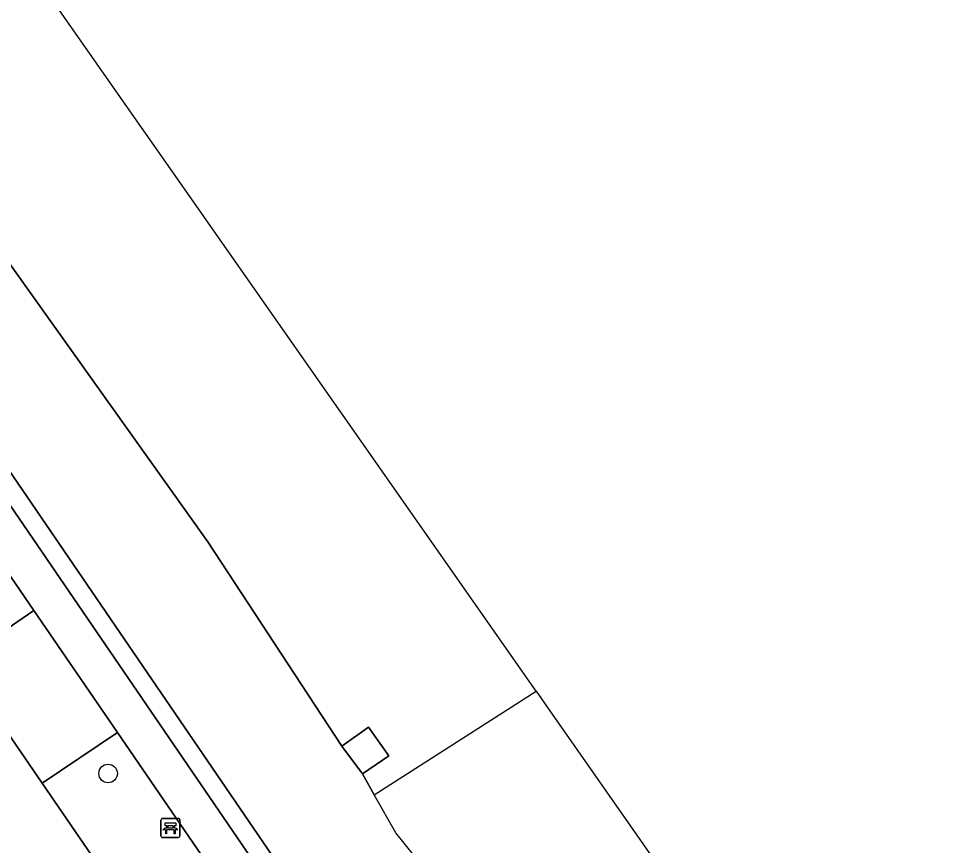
# Model space of a CAD drawing. Extents: x 155275 to 156265, y 382654 to 383635.
# Drawn here: x 156116.33 to 156165.57, y 383303.74 to 383347.38 of the extents above; entities that cross this region are included whole.
import ezdxf

# ---------------------------------------------------------------- set-up
doc = ezdxf.new("R2010")
doc.units = 0
for name, color, linetype in [('IMGEO_Bank', 7, 'Continuous'), ('IMGEO_Berm_groen', 7, 'Continuous'), ('IMGEO_Boom', 7, 'Continuous'), ('IMGEO_Meer_plas_ven_vijver', 7, 'Continuous'), ('IMGEO_Muur', 7, 'Continuous'), ('IMGEO_Oever', 7, 'Continuous'), ('IMGEO_Parkeervlak_gesloten', 7, 'Continuous'), ('IMGEO_Rijbaan_lokaal_gesloten', 7, 'Continuous'), ('IMGEO_Terreindeel_open', 7, 'Continuous'), ('IMGEO_Verkeerseiland_groen', 7, 'Continuous'), ('IMGEO_Voetpad_gesloten', 7, 'Continuous')]:
    doc.layers.add(name, color=color, linetype=linetype)

msp = doc.modelspace()

# ---------------------------------------------------------------- linework, layer by layer
at = {"layer": 'IMGEO_Bank'}
for p, q in [((156123.846, 383304.231), (156123.846, 383305.072)), ((156123.846, 383305.072), (156123.846, 383304.231)), ((156123.921, 383305.156), (156124.762, 383305.156)), ((156124.762, 383305.156), (156123.921, 383305.156)), ((156124.846, 383305.081), (156124.846, 383304.24)), ((156124.846, 383304.24), (156124.846, 383305.081)), ((156124.155, 383304.662), (156124.155, 383304.768)), ((156124.199, 383304.768), (156124.199, 383304.662)), ((156124.487, 383304.774), (156124.205, 383304.774)), ((156124.205, 383304.656), (156124.487, 383304.656)), ((156124.493, 383304.662), (156124.493, 383304.768)), ((156124.537, 383304.768), (156124.537, 383304.662)), ((156124.771, 383304.156), (156123.93, 383304.156)), ((156123.93, 383304.156), (156124.771, 383304.156)), ((156124.543, 383304.554), (156124.15, 383304.554))]:
    msp.add_line(p, q, dxfattribs=at)
for points in [[(156124.093, 383304.554), (156123.951, 383304.554), (156124.063, 383304.656), (156124.149, 383304.656)], [(156124.149, 383304.774), (156124.063, 383304.774), (156124.063, 383304.935), (156124.626, 383304.935), (156124.626, 383304.774), (156124.543, 383304.774)], [(156124.543, 383304.656), (156124.626, 383304.656), (156124.738, 383304.554), (156124.599, 383304.554)], [(156124.143, 383304.547), (156124.143, 383304.34), (156124.1, 383304.34), (156124.1, 383304.547)], [(156124.593, 383304.547), (156124.593, 383304.34), (156124.549, 383304.34), (156124.549, 383304.547)]]:
    msp.add_lwpolyline(points, dxfattribs=at)
for centre, radius, start, end in [((156123.924, 383305.078), 0.0779, 92.4484, 184.2845), ((156123.924, 383305.078), 0.0779, 92.4484, 184.2845), ((156124.768, 383305.078), 0.0779, 2.4484, 94.2845), ((156124.768, 383305.078), 0.0779, 2.4484, 94.2845), ((156124.148, 383304.767), 0.00671, 2.8957, 87.1043), ((156124.148, 383304.663), 0.00671, 272.8957, 357.1043), ((156124.205, 383304.767), 0.00671, 92.8957, 177.1043), ((156124.205, 383304.663), 0.00671, 182.8957, 267.1043), ((156124.487, 383304.767), 0.00671, 2.8957, 87.1043), ((156124.487, 383304.663), 0.00671, 272.8957, 357.1043), ((156124.544, 383304.767), 0.00671, 92.8957, 177.1043), ((156124.544, 383304.663), 0.00671, 182.8957, 267.1043), ((156123.924, 383304.234), 0.0779, 182.4484, 274.2845), ((156123.924, 383304.234), 0.0779, 182.4484, 274.2845), ((156124.093, 383304.547), 0.00671, 2.8957, 87.1043), ((156124.15, 383304.547), 0.00671, 92.8957, 177.1043), ((156124.542, 383304.547), 0.00671, 2.8957, 87.1043), ((156124.599, 383304.547), 0.00671, 92.8957, 177.1043), ((156124.768, 383304.234), 0.0779, 272.4484, 4.2845), ((156124.768, 383304.234), 0.0779, 272.4484, 4.2845)]:
    msp.add_arc(centre, radius, start, end, dxfattribs=at)
at = {"layer": 'IMGEO_Berm_groen'}
msp.add_lwpolyline([(156121.543, 383309.7), (156117.579, 383307.027), (156141.691, 383271.798), (156145.639, 383274.513)], close=True, dxfattribs=at)
at = {"layer": 'IMGEO_Boom'}
msp.add_circle((156121.054, 383307.532), 0.489, dxfattribs=at)
at = {"layer": 'IMGEO_Meer_plas_ven_vijver'}
for points in [[(156143.645, 383311.87), (156112.955, 383355.726), (156112.439, 383354.744), (156110.596, 383352.327)], [(156109.9, 383342.783), (156126.326, 383319.761), (156133.394, 383308.97), (156134.808, 383309.978), (156135.866, 383308.472), (156134.477, 383307.514), (156135.105, 383306.411), (156143.645, 383311.87)]]:
    msp.add_lwpolyline(points, dxfattribs=at)
msp.add_lwpolyline([(156161.002, 383287.066), (156161.063, 383286.97), (156161.109, 383286.913), (156163.486, 383283.516), (156163.054, 383282.706), (156161.985, 383283.017), (156156.864, 383283.898), (156153.157, 383284.533), (156150.904, 383285.516), (156148.897, 383286.376), (156147.586, 383287.646), (156145.918, 383290.09), (156144.39, 383292.321), (156141.575, 383296.8), (156138.788, 383301.222), (156136.246, 383304.404), (156135.105, 383306.411), (156143.645, 383311.87), (156144.368, 383310.837)], close=True, dxfattribs=at)
at = {"layer": 'IMGEO_Muur'}
msp.add_lwpolyline([(156213.078, 383226.427), (156212.414, 383227.28), (156212.248, 383227.492), (156200.064, 383219.14), (156191.278, 383213.118), (156153.356, 383268.61), (156152.723, 383269.535), (156132.635, 383298.93), (156099.467, 383347.465), (156098.904, 383348.288), (156098.192, 383347.667), (156099.062, 383346.28), (156190.977, 383211.774), (156191.067, 383211.642), (156195.213, 383214.484)], close=True, dxfattribs=at)
at = {"layer": 'IMGEO_Oever'}
for points in [[(156111.412, 383357.931), (156102.594, 383350.205), (156099.467, 383347.465), (156132.635, 383298.93), (156134.32, 383297.56), (156134.858, 383297.048), (156143.163, 383286.691), (156145.199, 383284.028), (156146.779, 383282.415), (156146.985, 383282.204), (156148.27, 383281.533), (156149.792, 383281.08), (156151.72, 383280.918), (156153.752, 383280.603), (156155.514, 383280.538), (156157.161, 383280.993), (156158.535, 383281.81), (156159.071, 383281.957), (156159.308, 383282.022), (156160.442, 383281.846), (156162.506, 383281.68), (156162.665, 383281.579), (156163.599, 383280.983), (156163.818, 383280.844)], [(156172.887, 383270.082), (156164.341, 383282.295), (156163.746, 383282.505), (156163.054, 383282.706), (156161.985, 383283.017), (156156.864, 383283.898), (156153.157, 383284.533), (156150.904, 383285.516), (156148.897, 383286.376), (156147.586, 383287.646), (156145.918, 383290.09), (156144.39, 383292.321), (156141.575, 383296.8), (156138.788, 383301.222), (156136.246, 383304.404), (156135.105, 383306.411), (156134.477, 383307.514), (156133.394, 383308.97), (156126.326, 383319.761), (156109.9, 383342.783)]]:
    msp.add_lwpolyline(points, dxfattribs=at)
at = {"layer": 'IMGEO_Parkeervlak_gesloten'}
msp.add_lwpolyline([(156117.13, 383316.138), (156113.181, 383313.43), (156117.579, 383307.027), (156121.543, 383309.7)], close=True, dxfattribs=at)
at = {"layer": 'IMGEO_Rijbaan_lokaal_gesloten'}
msp.add_lwpolyline([(156159.39, 383245.927), (156155.056, 383252.25), (156151.773, 383257.045), (156150.327, 383259.204), (156148.9, 383261.237), (156147.417, 383263.385), (156146.022, 383265.453), (156141.691, 383271.798), (156117.579, 383307.027), (156113.181, 383313.43)], dxfattribs=at)
at = {"layer": 'IMGEO_Terreindeel_open'}
msp.add_lwpolyline([(156134.808, 383309.978), (156133.394, 383308.97), (156134.477, 383307.514), (156135.866, 383308.472)], close=True, dxfattribs=at)
at = {"layer": 'IMGEO_Verkeerseiland_groen'}
msp.add_lwpolyline([(156114.416, 383320.083), (156110.459, 383317.382), (156113.181, 383313.43), (156117.13, 383316.138)], close=True, dxfattribs=at)
at = {"layer": 'IMGEO_Voetpad_gesloten'}
msp.add_lwpolyline([(156190.977, 383211.774), (156099.062, 383346.28), (156098.192, 383347.667), (156096.591, 383346.051), (156099.549, 383341.747), (156100.943, 383339.705), (156102.425, 383337.569), (156103.839, 383335.503), (156105.313, 383333.36), (156108.609, 383328.583), (156110.082, 383326.43), (156111.48, 383324.374), (156114.416, 383320.083), (156117.13, 383316.138), (156121.543, 383309.7), (156145.639, 383274.513), (156149.979, 383268.167), (156151.383, 383266.128), (156152.833, 383263.954), (156154.247, 383261.915), (156155.726, 383259.755), (156158.98, 383254.967), (156163.336, 383248.632), (156167.167, 383243.003)], dxfattribs=at)

doc.saveas('drawing.dxf')
